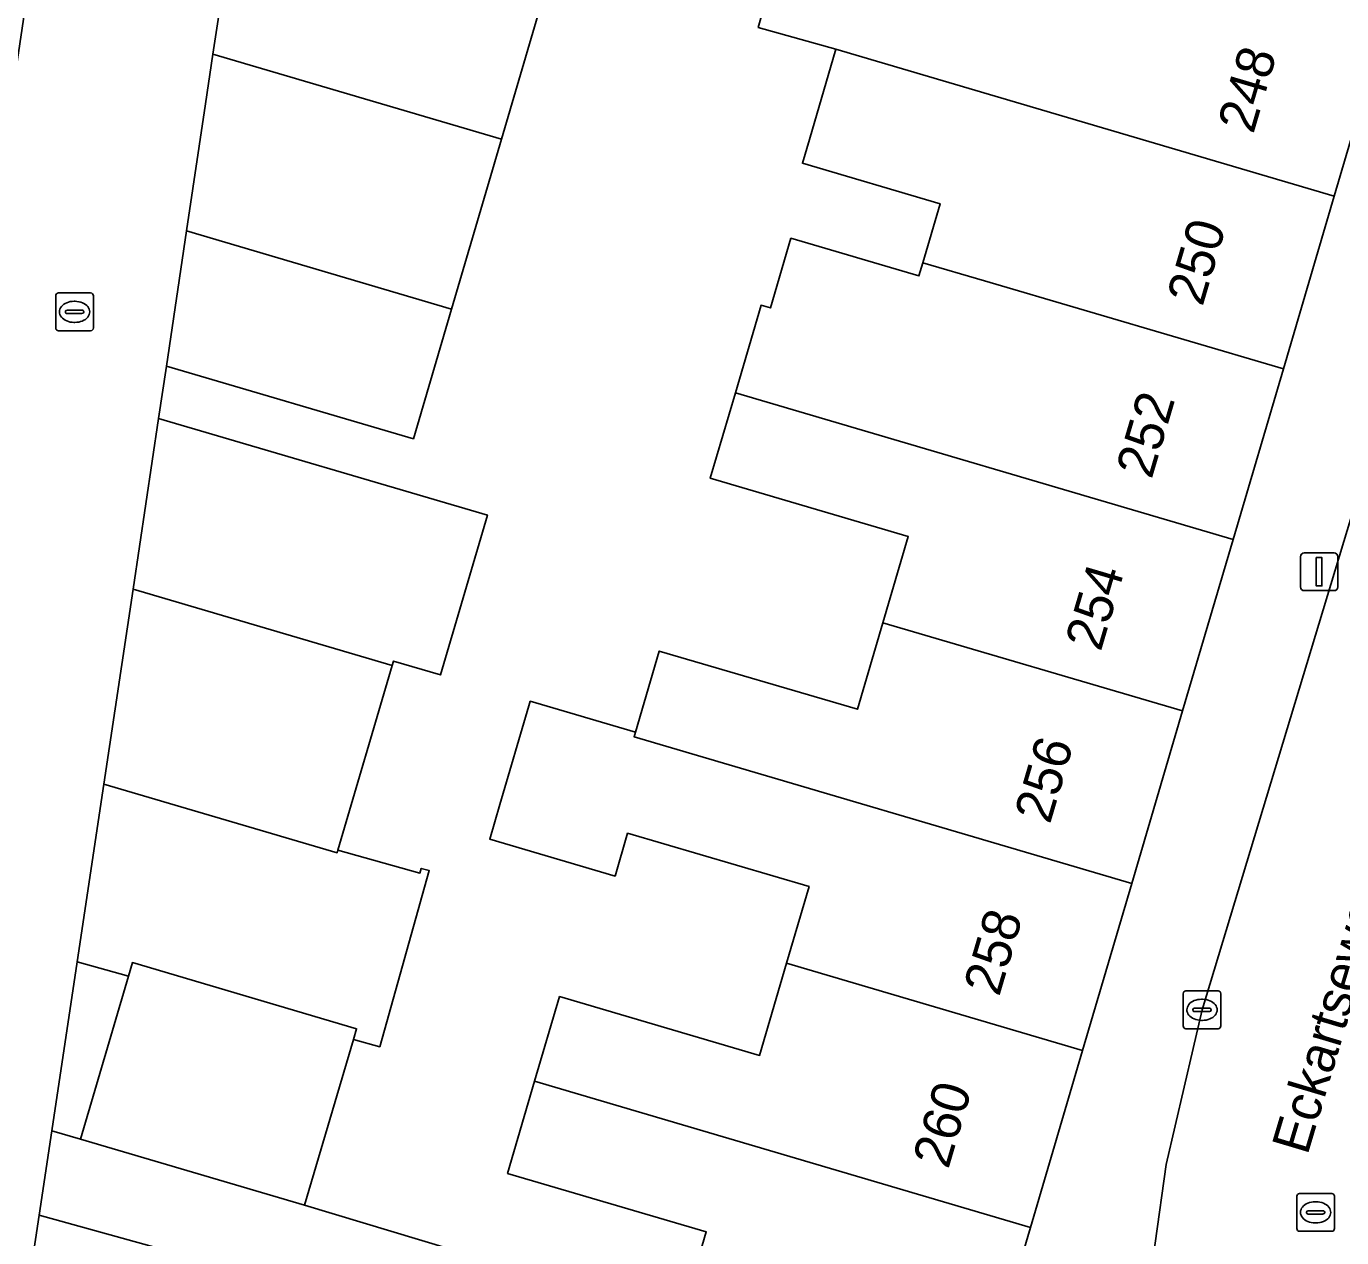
# Model space of a CAD drawing. Extents: x 161084 to 161928, y 385354 to 386522.
# Drawn here: x 161758.92 to 161793.79, y 385457.02 to 385489.13 of the extents above; entities that cross this region are included whole.
import ezdxf

# ---------------------------------------------------------------- set-up
doc = ezdxf.new("R2010")
doc.units = 0
for name, color, linetype in [('IMGEO_Erf', 7, 'Continuous'), ('IMGEO_Kolk', 7, 'Continuous'), ('IMGEO_Lichtmast', 7, 'Continuous'), ('IMGEO_Openbare_ruimte_label', 7, 'Continuous'), ('IMGEO_Pand', 7, 'Continuous'), ('IMGEO_Pand_nummerreeks', 7, 'Continuous'), ('IMGEO_Rijbaan_lokaal_open', 7, 'Continuous'), ('IMGEO_Rioolput', 7, 'Continuous'), ('IMGEO_Voetpad_open', 7, 'Continuous')]:
    doc.layers.add(name, color=color, linetype=linetype)

msp = doc.modelspace()

# ---------------------------------------------------------------- linework, layer by layer
at = {"layer": 'IMGEO_Erf'}
msp.add_lwpolyline([(161772.852, 385490.687), (161771.517, 385486.142), (161771.146, 385484.879), (161770.193, 385481.636), (161769.183, 385478.196), (161762.634, 385480.119), (161762.426, 385478.735), (161771.145, 385476.175), (161769.901, 385471.936), (161768.652, 385472.303), (161768.618, 385472.189), (161767.182, 385467.297), (161769.353, 385466.687), (161769.388, 385466.811), (161769.604, 385466.75), (161768.291, 385462.081), (161767.594, 385462.277), (161766.297, 385457.879), (161776.27, 385454.878), (161776.946, 385457.177), (161771.678, 385458.723), (161772.397, 385461.168), (161773.057, 385463.412), (161778.36, 385461.854), (161779.078, 385464.298), (161779.674, 385466.327), (161774.862, 385467.74), (161774.529, 385466.604), (161771.205, 385467.58), (161771.476, 385468.504), (161772.244, 385471.12), (161772.279, 385471.238), (161775.067, 385470.419), (161775.699, 385472.571), (161780.954, 385471.027), (161781.627, 385473.317), (161782.3, 385475.608), (161777.054, 385477.149), (161777.72, 385479.416), (161778.402, 385481.738), (161778.648, 385481.666), (161779.19, 385483.511), (161782.585, 385482.514), (161782.687, 385482.861), (161783.147, 385484.428), (161779.497, 385485.5), (161779.681, 385486.127), (161780.385, 385488.524), (161778.325, 385489.095), (161779.624, 385493.697)], dxfattribs=at)
msp.add_lwpolyline([(161761.628, 385463.954), (161760.266, 385464.337), (161759.593, 385459.855), (161760.354, 385459.631)], close=True, dxfattribs=at)
at = {"layer": 'IMGEO_Kolk'}
for p, q in [((161759.698, 385481.135), (161759.698, 385481.987)), ((161759.773, 385482.061), (161760.625, 385482.061)), ((161760.186, 385481.841), (161760.211, 385481.841)), ((161760.699, 385481.987), (161760.699, 385481.135)), ((161759.957, 385481.555), (161759.957, 385481.567)), ((161760.395, 385481.518), (161759.997, 385481.518)), ((161760, 385481.604), (161760.398, 385481.604)), ((161760.441, 385481.567), (161760.441, 385481.555)), ((161760.209, 385481.281), (161760.184, 385481.281)), ((161760.625, 385481.061), (161759.773, 385481.061)), ((161789.589, 385462.635), (161789.589, 385463.487)), ((161789.664, 385463.561), (161790.516, 385463.561)), ((161790.077, 385463.341), (161790.102, 385463.341)), ((161790.59, 385463.487), (161790.59, 385462.635)), ((161789.848, 385463.055), (161789.848, 385463.067)), ((161790.286, 385463.018), (161789.888, 385463.018)), ((161789.891, 385463.104), (161790.289, 385463.104)), ((161790.332, 385463.067), (161790.332, 385463.055)), ((161790.1, 385462.781), (161790.075, 385462.781)), ((161790.516, 385462.561), (161789.664, 385462.561))]:
    msp.add_line(p, q, dxfattribs=at)
for points in [[(161759.698, 385481.135), (161759.698, 385481.987)], [(161759.773, 385482.061), (161760.625, 385482.061)], [(161760.699, 385481.987), (161760.699, 385481.135)], [(161760.625, 385481.061), (161759.773, 385481.061)], [(161789.589, 385462.635), (161789.589, 385463.487)], [(161789.664, 385463.561), (161790.516, 385463.561)], [(161790.59, 385463.487), (161790.59, 385462.635)], [(161790.516, 385462.561), (161789.664, 385462.561)]]:
    msp.add_lwpolyline(points, dxfattribs=at)
for centre, radius, start, end in [((161759.775, 385481.985), 0.0765, 91.552, 178.448), ((161759.775, 385481.985), 0.0765, 91.552, 178.448), ((161760.623, 385481.985), 0.0765, 1.552, 88.448), ((161760.623, 385481.985), 0.0765, 1.552, 88.448), ((161759.997, 385481.564), 0.0403, 85.8775, 175.7526), ((161759.994, 385481.554), 0.0366, 178.938, 274.7102), ((161760.398, 385481.561), 0.043, 264.8664, 352.4533), ((161760.402, 385481.566), 0.0386, 1.7309, 96.639), ((161759.775, 385481.137), 0.0765, 181.552, 268.448), ((161759.775, 385481.137), 0.0765, 181.552, 268.448), ((161760.623, 385481.137), 0.0765, 271.552, 358.448), ((161760.623, 385481.137), 0.0765, 271.552, 358.448), ((161789.666, 385463.485), 0.0765, 91.552, 178.448), ((161789.666, 385463.485), 0.0765, 91.552, 178.448), ((161790.514, 385463.485), 0.0765, 1.552, 88.448), ((161790.514, 385463.485), 0.0765, 1.552, 88.448), ((161789.888, 385463.064), 0.0403, 85.8775, 175.7526), ((161789.885, 385463.054), 0.0366, 178.938, 274.7102), ((161790.289, 385463.061), 0.043, 264.8664, 352.4533), ((161790.293, 385463.066), 0.0386, 1.7309, 96.639), ((161789.666, 385462.637), 0.0765, 181.552, 268.448), ((161789.666, 385462.637), 0.0765, 181.552, 268.448), ((161790.514, 385462.637), 0.0765, 271.552, 358.448), ((161790.514, 385462.637), 0.0765, 271.552, 358.448)]:
    msp.add_arc(centre, radius, start, end, dxfattribs=at)
for centre, major_axis, ratio, start_param, end_param in [((161760.185, 385481.561), (-0.387, 0.002), 0.722429, 4.712389, 7.853982), ((161760.21, 385481.561), (-0.39, 0.002), 0.717154, 1.570796, 4.712389), ((161790.076, 385463.061), (-0.387, 0.002), 0.722429, 4.712389, 7.853982), ((161790.101, 385463.061), (-0.39, 0.002), 0.717154, 1.570796, 4.712389)]:
    msp.add_ellipse(centre, major_axis=major_axis, ratio=ratio, start_param=start_param, end_param=end_param, dxfattribs=at)
at = {"layer": 'IMGEO_Lichtmast'}
for p, q in [((161792.8, 385475.171), (161793.59, 385475.171)), ((161793.59, 385475.171), (161792.8, 385475.171)), ((161792.7, 385474.271), (161792.7, 385475.071)), ((161792.7, 385475.071), (161792.7, 385474.271)), ((161793.69, 385475.071), (161793.69, 385474.271)), ((161793.69, 385474.271), (161793.69, 385475.071)), ((161793.59, 385474.171), (161792.8, 385474.171)), ((161792.8, 385474.171), (161793.59, 385474.171))]:
    msp.add_line(p, q, dxfattribs=at)
msp.add_lwpolyline([(161793.12, 385475.046), (161793.27, 385475.046), (161793.27, 385474.296), (161793.12, 385474.296), (161793.12, 385475.046)], dxfattribs=at)
for centre, start, end in [((161792.8, 385475.071), 90, 180), ((161792.8, 385475.071), 90, 180), ((161793.59, 385475.071), 0, 90), ((161793.59, 385475.071), 360, 90), ((161792.8, 385474.271), 180, 270), ((161792.8, 385474.271), 180, 270), ((161793.59, 385474.271), 270, 0), ((161793.59, 385474.271), 270, 0)]:
    msp.add_arc(centre, 0.1, start, end, dxfattribs=at)
at = {"layer": 'IMGEO_Pand'}
for points in [[(161779.624, 385493.697), (161778.325, 385489.095), (161780.385, 385488.524), (161793.597, 385484.629), (161794.936, 385489.175), (161784.627, 385492.215)], [(161763.867, 385488.39), (161771.517, 385486.142), (161772.852, 385490.687), (161764.587, 385493.113)], [(161763.666, 385487.075), (161763.167, 385483.708), (161770.193, 385481.636), (161771.146, 385484.879), (161771.517, 385486.142), (161763.867, 385488.39)], [(161793.597, 385484.629), (161780.385, 385488.524), (161779.681, 385486.127), (161779.497, 385485.5), (161783.147, 385484.428), (161782.687, 385482.861), (161784.319, 385482.382), (161792.248, 385480.053)], [(161762.634, 385480.119), (161769.183, 385478.196), (161770.193, 385481.636), (161763.167, 385483.708)], [(161792.248, 385480.053), (161784.319, 385482.382), (161782.687, 385482.861), (161782.585, 385482.514), (161779.19, 385483.511), (161778.648, 385481.666), (161778.402, 385481.738), (161777.72, 385479.416), (161790.913, 385475.525)], [(161790.913, 385475.525), (161777.72, 385479.416), (161777.054, 385477.149), (161782.3, 385475.608), (161781.627, 385473.317), (161789.574, 385470.983)], [(161761.748, 385474.214), (161768.618, 385472.189), (161768.652, 385472.303), (161769.901, 385471.936), (161771.145, 385476.175), (161762.426, 385478.735)], [(161768.618, 385472.189), (161761.748, 385474.214), (161760.972, 385469.044), (161767.161, 385467.226), (161767.182, 385467.297)], [(161789.574, 385470.983), (161781.627, 385473.317), (161780.954, 385471.027), (161775.699, 385472.571), (161775.067, 385470.419), (161775.032, 385470.298), (161788.226, 385466.409)], [(161775.067, 385470.419), (161772.279, 385471.238), (161772.244, 385471.12), (161771.476, 385468.504), (161771.205, 385467.58), (161774.529, 385466.604), (161774.862, 385467.74), (161779.674, 385466.327), (161779.078, 385464.298), (161786.923, 385461.986), (161788.226, 385466.409), (161775.032, 385470.298)], [(161767.182, 385467.297), (161767.161, 385467.226), (161760.972, 385469.044), (161760.266, 385464.337), (161761.628, 385463.954), (161761.734, 385464.312), (161767.677, 385462.56), (161767.594, 385462.277), (161768.291, 385462.081), (161769.604, 385466.75), (161769.388, 385466.811), (161769.353, 385466.687)], [(161767.594, 385462.277), (161767.677, 385462.56), (161761.734, 385464.312), (161761.628, 385463.954), (161760.354, 385459.631), (161766.297, 385457.879)], [(161773.057, 385463.412), (161772.397, 385461.168), (161785.539, 385457.293), (161786.923, 385461.986), (161779.078, 385464.298), (161778.36, 385461.854)], [(161785.539, 385457.293), (161772.397, 385461.168), (161771.678, 385458.723), (161776.946, 385457.177), (161776.27, 385454.878), (161779.349, 385453.974), (161784.146, 385452.565), (161784.843, 385454.93)], [(161765.294, 385455.943), (161762.926, 385456.599), (161759.257, 385457.614), (161758.51, 385452.633), (161761.751, 385452.355), (161761.547, 385451.62), (161763.914, 385450.964)]]:
    msp.add_lwpolyline(points, close=True, dxfattribs=at)
at = {"layer": 'IMGEO_Rijbaan_lokaal_open'}
for points in [[(161851.567, 385647.886), (161851.598, 385647.999), (161846.433, 385649.859), (161834.105, 385608.968), (161832.229, 385602.755), (161817.434, 385553.757), (161815.651, 385547.851), (161808.581, 385524.436), (161808.494, 385524.175), (161803.895, 385509.219), (161801.247, 385500), (161800.149, 385496.305), (161790.091, 385463.059), (161789.139, 385458.96), (161788.558, 385454.793), (161788.351, 385450.59), (161788.44, 385447.473), (161789.704, 385438.084), (161790.324, 385434.924), (161795.608, 385436.175), (161794.783, 385440.788)], [(161759.892, 385496.328), (161758.437, 385486.593), (161751.237, 385438.41), (161753.507, 385437.739), (161755.263, 385442.374), (161755.379, 385442.679), (161757.135, 385447.315), (161758.095, 385449.94), (161758.51, 385452.633), (161759.257, 385457.614), (161759.593, 385459.855), (161760.266, 385464.337), (161760.972, 385469.044), (161761.748, 385474.214), (161762.426, 385478.735), (161762.634, 385480.119), (161763.167, 385483.708), (161763.666, 385487.075), (161763.867, 385488.39), (161764.587, 385493.113)]]:
    msp.add_lwpolyline(points, dxfattribs=at)
at = {"layer": 'IMGEO_Rioolput'}
for p, q in [((161792.602, 385457.266), (161792.602, 385458.118)), ((161792.677, 385458.192), (161793.529, 385458.192)), ((161793.603, 385458.118), (161793.603, 385457.266)), ((161792.861, 385457.686), (161792.861, 385457.698)), ((161792.904, 385457.735), (161793.302, 385457.735)), ((161793.09, 385457.972), (161793.115, 385457.972)), ((161793.345, 385457.698), (161793.345, 385457.686)), ((161793.299, 385457.649), (161792.901, 385457.649)), ((161793.113, 385457.412), (161793.088, 385457.412)), ((161793.529, 385457.192), (161792.677, 385457.192))]:
    msp.add_line(p, q, dxfattribs=at)
for points in [[(161792.602, 385457.266), (161792.602, 385458.118)], [(161792.677, 385458.192), (161793.529, 385458.192)], [(161793.603, 385458.118), (161793.603, 385457.266)], [(161793.529, 385457.192), (161792.677, 385457.192)]]:
    msp.add_lwpolyline(points, dxfattribs=at)
for centre, radius, start, end in [((161792.679, 385458.116), 0.0765, 91.552, 178.448), ((161792.679, 385458.116), 0.0765, 91.552, 178.448), ((161793.527, 385458.116), 0.0765, 1.552, 88.448), ((161793.527, 385458.116), 0.0765, 1.552, 88.448), ((161792.901, 385457.695), 0.0403, 85.8775, 175.7526), ((161793.306, 385457.697), 0.0386, 1.7309, 96.639), ((161792.898, 385457.685), 0.0366, 178.938, 274.7102), ((161793.302, 385457.692), 0.043, 264.8664, 352.4533), ((161792.679, 385457.268), 0.0765, 181.552, 268.448), ((161792.679, 385457.268), 0.0765, 181.552, 268.448), ((161793.527, 385457.268), 0.0765, 271.552, 358.448), ((161793.527, 385457.268), 0.0765, 271.552, 358.448)]:
    msp.add_arc(centre, radius, start, end, dxfattribs=at)
for centre, major_axis, ratio, start_param, end_param in [((161793.089, 385457.692), (-0.387, 0.002), 0.722429, 4.712389, 7.853982), ((161793.114, 385457.692), (-0.39, 0.002), 0.717154, 1.570796, 4.712389)]:
    msp.add_ellipse(centre, major_axis=major_axis, ratio=ratio, start_param=start_param, end_param=end_param, dxfattribs=at)
at = {"layer": 'IMGEO_Voetpad_open'}
for points in [[(161794.541, 385418.752), (161791.629, 385429.439), (161790.324, 385434.924), (161789.704, 385438.084), (161788.44, 385447.473), (161788.351, 385450.59), (161788.558, 385454.793), (161789.139, 385458.96), (161790.091, 385463.059), (161800.149, 385496.305)], [(161794.936, 385489.175), (161793.597, 385484.629), (161792.248, 385480.053), (161790.913, 385475.525), (161789.574, 385470.983), (161788.226, 385466.409), (161786.923, 385461.986), (161785.539, 385457.293), (161784.843, 385454.93), (161785.319, 385444.81), (161788.299, 385430.107), (161793.275, 385410.485), (161793.992, 385406.865)]]:
    msp.add_lwpolyline(points, dxfattribs=at)
msp.add_lwpolyline([(161766.297, 385457.879), (161760.354, 385459.631), (161759.593, 385459.855), (161759.257, 385457.614), (161762.926, 385456.599), (161765.294, 385455.943), (161775.158, 385453.142), (161778.723, 385452.103), (161783.523, 385450.704), (161784.146, 385452.565), (161779.349, 385453.974), (161776.27, 385454.878)], close=True, dxfattribs=at)

# ---------------------------------------------------------------- texts
at = {"layer": 'IMGEO_Openbare_ruimte_label'}
msp.add_text('Eckartseweg Noord', height=1, rotation=73.3776, dxfattribs=at).set_placement((161792.884, 385459.184))
at = {"layer": 'IMGEO_Pand_nummerreeks'}
for s, rotation, p in [('248', 73.5776, (161791.448, 385486.255)), ('250', 73.5792, (161790.101, 385481.682)), ('252', 73.5792, (161788.752, 385477.104)), ('254', 73.5776, (161787.403, 385472.534)), ('256', 73.5792, (161786.057, 385467.961)), ('258', 73.5792, (161784.71, 385463.39)), ('260', 73.5792, (161783.362, 385458.817))]:
    msp.add_text(s, height=1, rotation=rotation, dxfattribs=at).set_placement(p)

doc.saveas('drawing.dxf')
